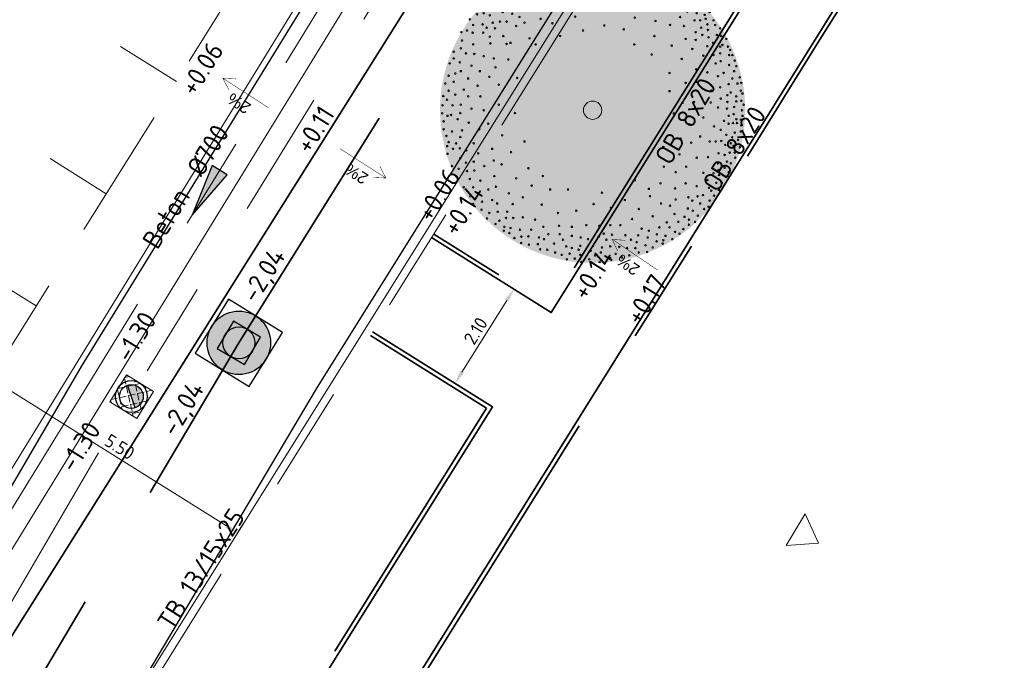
# Model space of a CAD drawing. Header units: metres. Extents: x 92403 to 95147, y 464428 to 465602.
# Tile 414 of 568: x 93154 to 93173, y 465117 to 465129. Entities that reach past the tile are written whole.
import ezdxf
from ezdxf.enums import TextEntityAlignment as Align

# ---------------------------------------------------------------- set-up
doc = ezdxf.new("R2010")
doc.units = ezdxf.units.M
for name, pattern in [('DASHED', [0.75, 0.5, -0.25]), ('RI-DRAINAGE', [19.2, 6, -1.8, 1.8, -1.8, 2.4, -1.8, 1.8, -1.8]), ('RI-GWA', [18.45, 6, -1.8, 1.75, -1.8, 1.75, -1.8, 1.75, -1.8]), ('RI-HWA', [7.4, 5, -2.4]), ('VH-OPSLUITBAND_80X200', [14, 8, -2, 2, -2]), ('VH-TROTTOIRBAND', [15, 5, -2, 2, -2, 2, -2])]:
    doc.linetypes.add(name, pattern=pattern)
doc.layers.get('0').update_dxf_attribs({"linetype": 'CONTINUOUS'})
doc.layers.get('Defpoints').update_dxf_attribs({"linetype": 'CONTINUOUS'})
for name, color, linetype, lineweight in [('B-OI-RI-DRAINAGE_BOB-S', 90, 'CONTINUOUS', 25), ('B-RO-OG-TOPOGRAFIE_BEBOUWING_ENTREE-S', 7, 'CONTINUOUS', 5), ('B-WE-RI-GWA_STROOMRICHTING-S', 30, 'CONTINUOUS', 25), ('B-WE-VH-VERHARDING_FUNDERING-G', 252, 'CONTINUOUS', 18), ('N-RO-VW-MARKERING-G', 7, 'CONTINUOUS', 9), ('N-WE-GW-ONTGRAVING-V', 2, 'CONTINUOUS', 30), ('N-WE-RI-PUT_BETON-S', 7, 'CONTINUOUS', 25), ('N-WE-VH-KANTOPSLUITING_OPSLUITBAND_80X200-G', 7, 'VH-OPSLUITBAND_80X200', 35), ('N-WE-VH-KANTOPSLUITING_TROTTOIRBAND-G', 7, 'VH-TROTTOIRBAND', 35), ('N-WE-VH-KANTOPSLUITING_TROTTOIRBAND_130 150-T18', 10, 'CONTINUOUS', 18), ('N-WE-VH-KANTOPSLUITING_VOORKANTBAND-G', 50, 'CONTINUOUS', 35), ('V-WE-RI-VOLSCHUIMEN-G', 130, 'CONTINUOUS-V', 35), ('X-XX-AL-HOOGTELABEL-T-afschot', 7, 'CONTINUOUS', 18), ('X-XX-AL-HOOGTELABEL-T18', 7, 'CONTINUOUS', 18), ('X-XX-AL-M', 7, 'CONTINUOUS', 18)]:
    doc.layers.add(name, color=color, linetype=linetype, lineweight=lineweight)
for name, color, linetype, lineweight, true_color in [('B-OI-RI-GWA_TRANSPORTLEIDING-G', 7, 'RI-GWA', 18, 0xff8400), ('N-OI-RI-DRAINAGE_DRAIN_PVC-G', 7, 'RI-DRAINAGE', 18, 0x00ff04), ('N-OI-RI-HWA_RIOOLPUT_INSPECTIEPUT-S', 7, 'CONTINUOUS', 25, 0x007bff), ('N-OI-RI-HWA_STROOMRICHTING-S', 7, 'CONTINUOUS', 25, 0x007bff), ('N-OI-RI-HWA_TRANSPORTLEIDING-G', 7, 'RI-HWA', 35, 0x007bff), ('N-RO-GR-BOOM-V', 7, 'CONTINUOUS', 18, 0x002600), ('N-WE-RI-DRAINAGE_PUT-S', 7, 'CONTINUOUS', 5, 0x00ff04), ('N-WE-RI-DRAINAGE_PUTRAND-S', 7, 'CONTINUOUS', 5, 0x00ff04)]:
    doc.layers.add(name, color=color, linetype=linetype, lineweight=lineweight, true_color=true_color)
doc.layers.add('N-RO-GR-BOOM-S', color=7, linetype='CONTINUOUS', lineweight=9, true_color=0x005700, transparency=0.3)
doc.styles.add('1_500_2mm', font='arial.ttf', dxfattribs={"height": 1})
doc.styles.add('NLCS-ISO', font='NLCS-ISO.ttf')
doc.styles.add('NLCS-ISO-M100-T25', font='NLCS-ISO.ttf', dxfattribs={"height": 0.25})
doc.styles.add('NLCS-ISO-M200-T18', font='NLCS-ISO.ttf', dxfattribs={"height": 0.36})
doc.linetypes.add('CONTINUOUS-V', pattern='A,3.5,[24,NLCS.SHX,S=0.5,R=0,X=0,Y=0],3.5', length=7)
doc.dimstyles.new('NLCS-M100-T25-PIJL_L2_H1', dxfattribs={"dimscale": 0.1, "dimtxt": 2.5, "dimasz": 2.5, "dimexe": 2, "dimexo": 2, "dimgap": 0.7, "dimtad": 1, "dimzin": 0, "dimdsep": 46, "dimtxsty": 'NLCS-ISO-M100-T25', "dimcen": 0, "dimdle": 2, "dimclrd": 256, "dimclre": 256, "dimclrt": 256, "dimadec": 1, "dimazin": 0, "dimtfac": 1, "dimtdec": 3, "dimtofl": 0, "dimtmove": 0, "dimatfit": 3, "dimfxl": 2, "dimfxlon": 1, "dimtfillclr": 256, "dimtolj": 1, "dimtzin": 0, "dimlwd": -1, "dimlwe": -1, "dimarcsym": 0})

# ---------------------------------------------------------------- blocks, each defined once
blk = doc.blocks.new('Putdeksel 600x600')
at = {"ltscale": 0.1}
h = blk.add_hatch(dxfattribs=at)
h.set_pattern_fill('ANGLE', color=8, scale=0.025, angle=45)
h.set_pattern_definition([(45, (-93679.67512, -463937.87647), (-0.123478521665, 0.123478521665), [0.127, -0.047625]), (135, (-93679.67512, -463937.87647), (-0.123478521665, -0.123478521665), [0.127, -0.047625])])
h.paths.add_polyline_path([(-0.3, -0.3), (0.3, -0.3), (0.3, 0.3), (-0.3, 0.3)])
at = {"color": 250, "ltscale": 0.1}
blk.add_lwpolyline([(-0.3, -0.3), (0.3, -0.3), (0.3, 0.3), (-0.3, 0.3)], close=True, dxfattribs=at)
blk = doc.blocks.new('SRO-BEBOUWING_ENTREE')
blk.add_lwpolyline([(0, 0.35), (0, -0.35), (0.5, 0)], close=True)
blk = doc.blocks.new('*D42')
at = {"layer": 'Defpoints', "color": 0, "transparency": 16777216}
for p in [(93153.909, 465122.253), (93153.909, 465122.253), (93158.572, 465119.337)]:
    blk.add_point(p, dxfattribs=at)
at = {"layer": 'X-XX-AL-M', "transparency": 16777216}
for p, q in [((93153.909, 465122.253), (93154.015, 465122.423)), ((93158.36, 465119.47), (93154.121, 465122.121)), ((93158.572, 465119.337), (93158.678, 465119.507))]:
    blk.add_line(p, q, dxfattribs=at)
for points in [[(93154.143, 465122.156), (93154.099, 465122.086), (93153.909, 465122.253)], [(93158.382, 465119.505), (93158.338, 465119.434), (93158.572, 465119.337)]]:
    blk.add_solid(points, dxfattribs=at)
at = {"layer": 'X-XX-AL-M', "transparency": 16777216, "insert": (93156.344, 465120.961), "char_height": 0.25, "attachment_point": 5, "rotation": 327.9782, "style": 'NLCS-ISO-M100-T25'}
blk.add_mtext('\\A1;5.50', dxfattribs=at)
blk = doc.blocks.new('*D45')
at = {"layer": 'Defpoints', "color": 0, "transparency": 16777216}
for p in [(93163.791, 465123.939), (93164.499, 465123.497), (93163.386, 465121.716)]:
    blk.add_point(p, dxfattribs=at)
at = {"layer": 'X-XX-AL-M', "transparency": 16777216}
for p, q in [((93163.96, 465123.833), (93163.621, 465124.045)), ((93162.81, 465122.37), (93163.658, 465123.727)), ((93162.848, 465122.052), (93162.508, 465122.264))]:
    blk.add_line(p, q, dxfattribs=at)
for points in [[(93163.623, 465123.749), (93163.693, 465123.705), (93163.791, 465123.939)], [(93162.775, 465122.392), (93162.846, 465122.348), (93162.678, 465122.158)]]:
    blk.add_solid(points, dxfattribs=at)
at = {"layer": 'X-XX-AL-M', "transparency": 16777216, "insert": (93163.069, 465123.152), "char_height": 0.25, "attachment_point": 5, "rotation": 58.0041, "style": 'NLCS-ISO-M100-T25'}
blk.add_mtext('\\A1;2.10', dxfattribs=at)
blk = doc.blocks.new('N-SRI-PUT_BETON-SO')
blk.add_hatch(color=256).paths.add_polyline_path([(1.41, 1.41, 0.664858), (-2, 0.02), (-2, -0.02, 0.196534), (-1.41, -1.41)])
at = {"lineweight": -3, "flags": 128}
blk.add_lwpolyline([(2, -2), (2, 2), (-2, 2), (-2, -2)], close=True, dxfattribs=at)
at = {"lineweight": -3}
blk.add_circle((0, 0), 2, dxfattribs=at)
blk = doc.blocks.new('N-SRI-PUT_HWA-SO')
h = blk.add_hatch(color=256)
h.dxf.hatch_style = 1
h.paths.add_polyline_path([(-2, 0, 1), (2, 0, 1)])
at = {"lineweight": -3, "flags": 128}
blk.add_lwpolyline([(-2, -2), (2, -2), (2, 2), (-2, 2)], close=True, dxfattribs=at)
at = {"lineweight": -3}
blk.add_circle((0, 0), 2, dxfattribs=at)
blk = doc.blocks.new('*U264')
at = {"ltscale": 0.1, "style": 'NLCS-ISO'}
for tag, p in [('MAT', (-0.5, 0.5)), ('BOBL', (-91.321, 0))]:
    blk.add_attdef(tag, text='', height=1.8, dxfattribs=at).set_placement(p, align=Align.BOTTOM_RIGHT)
for tag, p in [('DIA', (0.5, 0.5)), ('BOBR', (91.269, 0))]:
    blk.add_attdef(tag, text='', height=1.8, dxfattribs=at).set_placement(p, align=Align.BOTTOM_LEFT)
blk.add_attdef('JVA', text='', height=1.8, dxfattribs=at).set_placement((0, -1), align=Align.TOP_CENTER)
at = {"ltscale": 0.1, "style": 'NLCS-ISO', "flags": 1}
blk.add_attdef('PUTNR-L', text='', height=1.8, dxfattribs=at).set_placement((-0.822, -5.885), align=Align.BOTTOM_RIGHT)
blk.add_attdef('PUTNR-L', text='', height=1.8, dxfattribs=at).set_placement((1.948, -5.77), align=Align.BOTTOM_LEFT)
blk = doc.blocks.new('*U265')
at = {"ltscale": 0.1, "style": 'NLCS-ISO'}
for tag, p in [('MAT', (-0.5, 0.5)), ('BOBL', (-90.148, 0))]:
    blk.add_attdef(tag, text='', height=1.8, dxfattribs=at).set_placement(p, align=Align.BOTTOM_RIGHT)
for tag, p in [('DIA', (0.5, 0.5)), ('BOBR', (89.959, 0))]:
    blk.add_attdef(tag, text='', height=1.8, dxfattribs=at).set_placement(p, align=Align.BOTTOM_LEFT)
blk.add_attdef('JVA', text='', height=1.8, dxfattribs=at).set_placement((0, -1), align=Align.TOP_CENTER)
at = {"ltscale": 0.1, "style": 'NLCS-ISO', "flags": 1}
blk.add_attdef('PUTNR-L', text='', height=1.8, dxfattribs=at).set_placement((-0.822, -5.885), align=Align.BOTTOM_RIGHT)
blk.add_attdef('PUTNR-L', text='', height=1.8, dxfattribs=at).set_placement((1.948, -5.77), align=Align.BOTTOM_LEFT)
blk = doc.blocks.new('SRI-DRAIN_PUT_DOORSPUIT-SO')
at = {"lineweight": -3}
blk.add_hatch(color=256, dxfattribs=at).paths.add_polyline_path([(1.5, 0, 0.267949), (0.75, 1.3), (-0.75, -1.3, 0.57735)])
blk.add_line((-0.75, -1.3), (0.75, 1.3), dxfattribs=at)
for radius in [2, 1.5]:
    blk.add_circle((0, 0), radius, dxfattribs=at)
blk = doc.blocks.new('SRI-BOB-SO')
at = {"color": 0, "ltscale": 0.1, "style": 'NLCS-ISO'}
blk.add_attdef('B.O.B.', text='', height=1.8, dxfattribs=at).set_placement((0.053, -0.02), align=Align.BOTTOM_CENTER)
blk = doc.blocks.new('*U298')
at = {"layer": 'N-RO-GR-BOOM-V', "linetype": 'ByBlock', "ltscale": 1, "transparency": 33554567}
h = blk.add_hatch(color=98, dxfattribs=at)
h.dxf.hatch_style = 1
h.set_gradient(color1=(0, 51, 0), color2=(184, 200, 91), rotation=177, centered=1, name='INVCURVED')
edge = h.paths.add_edge_path()
edge.add_arc((0, 0), 2.5, 0, 360)
at = {"color": 0, "lineweight": -2}
for centre, radius in [((-0.505, 2.418), 0.0126), ((-0.34, 2.409), 0.0126), ((-0.167, 2.464), 0.0126), ((-0.066, 2.491), 0.0126), ((0.098, 2.473), 0.0126), ((0.245, 2.473), 0.0126), ((0.336, 2.436), 0.0126), ((0.454, 2.427), 0.0126), ((-0.952, 2.254), 0.0126), ((-0.852, 2.327), 0.0126), ((-0.797, 2.263), 0.0126), ((-0.678, 2.373), 0.0126), ((-0.623, 2.281), 0.0126), ((-0.568, 2.308), 0.0126), ((-0.477, 2.308), 0.0126), ((-0.23, 2.281), 0.0126), ((-0.212, 2.391), 0.0126), ((-0.13, 2.291), 0.0126), ((-0.112, 2.382), 0.0126), ((0.034, 2.4), 0.0126), ((0.098, 2.363), 0.0126), ((0.126, 2.263), 0.0126), ((0.208, 2.363), 0.0126), ((0.308, 2.345), 0.0126), ((0.427, 2.263), 0.0126), ((0.519, 2.373), 0.0126), ((0.601, 2.263), 0.0126), ((0.61, 2.4), 0.0126), ((0.683, 2.308), 0.0126), ((0.737, 2.363), 0.0126), ((0.802, 2.318), 0.0126), ((0.902, 2.291), 0.0126), ((-1.245, 2.117), 0.0126), ((-1.144, 2.153), 0.0126), ((-1.089, 2.126), 0.0126), ((-1.016, 2.236), 0.0126), ((-0.907, 2.153), 0.0126), ((-0.733, 2.217), 0.0126), ((-0.596, 2.108), 0.0126), ((-0.514, 2.172), 0.0126), ((-0.431, 2.162), 0.0126), ((-0.249, 2.153), 0.0126), ((-0.038, 2.199), 0.0126), ((0.144, 2.153), 0.0126), ((0.345, 2.199), 0.0126), ((0.546, 2.19), 0.0126), ((0.665, 2.135), 0.0126), ((0.729, 2.208), 0.0126), ((0.847, 2.208), 0.0126), ((0.902, 2.153), 0.0126), ((0.975, 2.244), 0.0126), ((1.048, 2.19), 0.0126), ((1.14, 2.208), 0.0126), ((1.176, 2.117), 0.0126), ((1.304, 2.117), 0.0126), ((-1.409, 1.98), 0.0126), ((-1.281, 2.016), 0.0126), ((-1.263, 1.934), 0.0126), ((-1.198, 2.044), 0.0126), ((-1.126, 1.953), 0.0126), ((-0.989, 2.007), 0.0126), ((-0.934, 1.971), 0.0126), ((-0.824, 2.08), 0.0126), ((-0.751, 1.98), 0.0126), ((-0.605, 1.98), 0.0126), ((-0.376, 2.016), 0.0126), ((-0.203, 2.007), 0.0126), ((-0.112, 2.08), 0.0126), ((0.034, 2.053), 0.0126), ((0.171, 1.943), 0.0126), ((0.29, 2.053), 0.0126), ((0.464, 2.071), 0.0126), ((0.555, 1.98), 0.0126), ((0.747, 2.062), 0.0126), ((0.902, 2.044), 0.0126), ((0.902, 1.925), 0.0126), ((1.039, 2.035), 0.0126), ((1.149, 2.016), 0.0126), ((1.249, 2.035), 0.0126), ((1.304, 1.934), 0.0126), ((1.395, 2.025), 0.0126), ((1.542, 1.934), 0.0126), ((-1.646, 1.834), 0.0126), ((-1.555, 1.788), 0.0126), ((-1.546, 1.889), 0.0126), ((-1.427, 1.861), 0.0126), ((-1.363, 1.779), 0.0126), ((-1.208, 1.87), 0.0126), ((-1.162, 1.788), 0.0126), ((-1.08, 1.898), 0.0126), ((-1.052, 1.824), 0.0126), ((-0.87, 1.861), 0.0126), ((-0.733, 1.852), 0.0126), ((-0.605, 1.788), 0.0126), ((-0.34, 1.852), 0.0126), ((-0.075, 1.889), 0.0126), ((0.336, 1.843), 0.0126), ((0.665, 1.898), 0.0126), ((0.985, 1.879), 0.0126), ((1.112, 1.907), 0.0126), ((1.295, 1.824), 0.0126), ((1.423, 1.824), 0.0126), ((1.45, 1.916), 0.0126), ((1.569, 1.852), 0.0126), ((1.624, 1.797), 0.0126), ((1.688, 1.843), 0.0126), ((-1.802, 1.697), 0.0126), ((-1.692, 1.724), 0.0126), ((-1.509, 1.669), 0.0126), ((-1.473, 1.606), 0.0126), ((-1.372, 1.66), 0.0126), ((-1.281, 1.715), 0.0126), ((-1.135, 1.678), 0.0126), ((-1.034, 1.669), 0.0126), ((-0.979, 1.742), 0.0126), ((-0.778, 1.633), 0.0126), ((-0.587, 1.688), 0.0126), ((-0.44, 1.633), 0.0126), ((-0.185, 1.733), 0.0126), ((0.034, 1.706), 0.0126), ((0.226, 1.688), 0.0126), ((0.473, 1.642), 0.0126), ((0.564, 1.742), 0.0126), ((0.875, 1.633), 0.0126), ((1.103, 1.669), 0.0126), ((1.222, 1.733), 0.0126), ((1.323, 1.678), 0.0126), ((1.414, 1.651), 0.0126), ((1.551, 1.614), 0.0126), ((1.569, 1.742), 0.0126), ((1.697, 1.724), 0.0126), ((1.815, 1.669), 0.0126), ((1.916, 1.606), 0.0126), ((-2.012, 1.487), 0.0126), ((-1.893, 1.569), 0.0126), ((-1.783, 1.587), 0.0126), ((-1.683, 1.551), 0.0126), ((-1.518, 1.45), 0.0126), ((-1.409, 1.45), 0.0126), ((-1.317, 1.578), 0.0126), ((-1.198, 1.524), 0.0126), ((-0.852, 1.496), 0.0126), ((-0.285, 1.532), 0.0126), ((0.692, 1.514), 0.0126), ((1.03, 1.459), 0.0126), ((1.432, 1.524), 0.0126), ((1.669, 1.469), 0.0126), ((1.706, 1.587), 0.0126), ((1.761, 1.469), 0.0126), ((1.834, 1.56), 0.0126), ((1.852, 1.496), 0.0126), ((1.98, 1.469), 0.0126), ((-2.057, 1.304), 0.0126), ((-1.957, 1.395), 0.0126), ((-1.802, 1.405), 0.0126), ((-1.737, 1.35), 0.0126), ((-1.637, 1.432), 0.0126), ((-1.6, 1.341), 0.0126), ((-1.253, 1.377), 0.0126), ((-1.116, 1.432), 0.0126), ((-0.659, 1.423), 0.0126), ((-0.157, 1.304), 0.0126), ((0.19, 1.386), 0.0126), ((0.509, 1.323), 0.0126), ((1.268, 1.395), 0.0126), ((1.496, 1.377), 0.0126), ((1.779, 1.35), 0.0126), ((1.88, 1.405), 0.0126), ((1.889, 1.313), 0.0126), ((2.007, 1.395), 0.0126), ((2.09, 1.341), 0.0126), ((-2.149, 1.276), 0.0126), ((-2.139, 1.14), 0.0126), ((-1.966, 1.268), 0.0126), ((-1.792, 1.268), 0.0126), ((-1.683, 1.204), 0.0126), ((-1.464, 1.213), 0.0126), ((-1.034, 1.176), 0.0126), ((-0.532, 1.213), 0.0126), ((1.012, 1.213), 0.0126), ((1.523, 1.167), 0.0126), ((1.688, 1.276), 0.0126), ((1.688, 1.149), 0.0126), ((1.797, 1.231), 0.0126), ((1.898, 1.194), 0.0126), ((2.035, 1.231), 0.0126), ((2.108, 1.213), 0.0126), ((2.19, 1.167), 0.0126), ((-2.276, 0.957), 0.0126), ((-2.158, 1.012), 0.0126), ((-1.957, 1.076), 0.0126), ((-1.674, 1.094), 0.0126), ((-1.409, 1.085), 0.0126), ((-1.345, 1.103), 0.0126), ((-0.934, 1.076), 0.0126), ((0.683, 1.076), 0.0126), ((1.295, 1.057), 0.0126), ((1.633, 1.003), 0.0126), ((1.88, 1.048), 0.0126), ((1.971, 1.103), 0.0126), ((2.09, 1.04), 0.0126), ((2.126, 1.067), 0.0126), ((2.217, 1.04), 0.0126), ((2.254, 0.985), 0.0126), ((-2.276, 0.847), 0.0126), ((-2.075, 0.93), 0.0126), ((-1.938, 0.921), 0.0126), ((-1.783, 0.884), 0.0126), ((-1.619, 0.847), 0.0126), ((-1.382, 0.829), 0.0126), ((0.966, 0.911), 0.0126), ((1.46, 0.839), 0.0126), ((1.815, 0.893), 0.0126), ((1.98, 0.902), 0.0126), ((2.09, 0.93), 0.0126), ((2.099, 0.802), 0.0126), ((2.236, 0.902), 0.0126), ((2.29, 0.902), 0.0126), ((2.327, 0.811), 0.0126), ((-2.34, 0.765), 0.0126), ((-2.176, 0.784), 0.0126), ((-2.158, 0.638), 0.0126), ((-1.984, 0.729), 0.0126), ((-1.847, 0.638), 0.0126), ((-1.591, 0.702), 0.0126), ((1.697, 0.667), 0.0126), ((2.016, 0.765), 0.0126), ((2.236, 0.738), 0.0126), ((2.318, 0.638), 0.0126), ((2.354, 0.72), 0.0126), ((-2.358, 0.564), 0.0126), ((-2.249, 0.601), 0.0126), ((-2.039, 0.519), 0.0126), ((-1.692, 0.546), 0.0126), ((-1.235, 0.528), 0.0126), ((1.259, 0.61), 0.0126), ((1.88, 0.619), 0.0126), ((2.053, 0.556), 0.0126), ((2.145, 0.61), 0.0126), ((2.29, 0.519), 0.0126), ((2.409, 0.537), 0.0126), ((-2.413, 0.437), 0.0126), ((-2.358, 0.318), 0.0126), ((-2.276, 0.464), 0.0126), ((-2.112, 0.336), 0.0126), ((-1.884, 0.4), 0.0126), ((-1.536, 0.418), 0.0126), ((1.259, 0.311), 0.0126), ((1.523, 0.446), 0.0126), ((1.697, 0.464), 0.0126), ((1.944, 0.318), 0.0126), ((2.09, 0.373), 0.0126), ((2.227, 0.427), 0.0126), ((2.373, 0.437), 0.0126), ((2.428, 0.318), 0.0126), ((2.436, 0.446), 0.0126), ((-2.446, 0.232), 0.0126), ((-2.386, 0.172), 0.0126), ((-2.249, 0.254), 0.0126), ((-2.039, 0.226), 0.0126), ((-1.838, 0.226), 0.0126), ((2.099, 0.19), 0.0126), ((2.208, 0.245), 0.0126), ((2.263, 0.29), 0.0126), ((2.354, 0.226), 0.0126), ((2.436, 0.154), 0.0126), ((2.455, 0.273), 0.0126), ((-2.459, 0.08), 0.0126), ((-2.295, 0.08), 0.0126), ((-2.158, 0.09), 0.0126), ((-1.984, 0.025), 0.0126), ((-1.783, -0.002), 0.0126), ((-1.536, 0.09), 0.0126), ((0, 0), 0.15), ((1.468, 0.117), 0.0126), ((1.661, 0.135), 0.0126), ((1.934, 0.126), 0.0126), ((2.053, 0.044), 0.0126), ((2.2, 0.025), 0.0126), ((2.208, 0.135), 0.0126), ((2.318, 0.053), 0.0126), ((2.354, 0.144), 0.0126), ((2.446, -0.002), 0.0126), ((2.473, 0.09), 0.0126), ((-2.465, -0.051), 0.0126), ((-2.377, -0.093), 0.0126), ((-2.319, -0.078), 0.0126), ((-2.212, -0.148), 0.0126), ((-2.167, -0.047), 0.0126), ((-1.272, -0.047), 0.0126), ((1.331, -0.054), 0.0126), ((1.815, -0.12), 0.0126), ((2.227, -0.093), 0.0126), ((2.309, -0.066), 0.0126), ((2.354, -0.148), 0.0126), ((2.428, -0.157), 0.0126), ((2.455, -0.093), 0.0126), ((-2.441, -0.184), 0.0126), ((-2.441, -0.312), 0.0126), ((-2.139, -0.33), 0.0126), ((-2.03, -0.203), 0.0126), ((-1.856, -0.312), 0.0126), ((-1.71, -0.221), 0.0126), ((1.587, -0.23), 0.0126), ((1.989, -0.266), 0.0126), ((2.099, -0.321), 0.0126), ((2.153, -0.175), 0.0126), ((2.227, -0.221), 0.0126), ((2.3, -0.211), 0.0126), ((2.364, -0.211), 0.0126), ((2.436, -0.248), 0.0126), ((-2.395, -0.422), 0.0126), ((-2.304, -0.349), 0.0126), ((-2.167, -0.44), 0.0126), ((-1.482, -0.412), 0.0126), ((1.441, -0.467), 0.0126), ((1.761, -0.431), 0.0126), ((2.19, -0.404), 0.0126), ((2.285, -0.443), 0.0126), ((2.327, -0.367), 0.0126), ((2.382, -0.486), 0.0126), ((2.428, -0.349), 0.0126), ((-2.382, -0.589), 0.0126), ((-2.358, -0.522), 0.0126), ((-2.286, -0.632), 0.0126), ((-2.237, -0.544), 0.0126), ((-2.176, -0.623), 0.0126), ((-1.948, -0.541), 0.0126), ((-1.646, -0.632), 0.0126), ((-1.116, -0.513), 0.0126), ((1.158, -0.602), 0.0126), ((1.614, -0.531), 0.0126), ((1.916, -0.513), 0.0126), ((2.016, -0.513), 0.0126), ((2.108, -0.504), 0.0126), ((2.172, -0.568), 0.0126), ((2.263, -0.541), 0.0126), ((2.309, -0.586), 0.0126), ((2.413, -0.608), 0.0126), ((-2.377, -0.714), 0.0126), ((-2.167, -0.787), 0.0126), ((-2.067, -0.659), 0.0126), ((-1.874, -0.705), 0.0126), ((-1.336, -0.687), 0.0126), ((1.423, -0.723), 0.0126), ((1.706, -0.778), 0.0126), ((1.889, -0.769), 0.0126), ((2.062, -0.705), 0.0126), ((2.163, -0.732), 0.0126), ((2.245, -0.695), 0.0126), ((2.327, -0.695), 0.0126), ((2.336, -0.778), 0.0126), ((-2.304, -0.915), 0.0126), ((-2.194, -0.96), 0.0126), ((-2.075, -0.86), 0.0126), ((-1.948, -0.842), 0.0126), ((-1.774, -0.915), 0.0126), ((-1.619, -0.824), 0.0126), ((-1.491, -0.888), 0.0126), ((-1.052, -0.951), 0.0126), ((1.167, -0.924), 0.0126), ((1.532, -0.924), 0.0126), ((2.053, -0.869), 0.0126), ((2.062, -0.978), 0.0126), ((2.163, -0.942), 0.0126), ((2.2, -0.842), 0.0126), ((2.263, -0.869), 0.0126), ((-2.231, -1.088), 0.0126), ((-2.057, -0.997), 0.0126), ((-2.012, -1.125), 0.0126), ((-1.938, -0.988), 0.0126), ((-1.61, -1.079), 0.0126), ((-1.253, -1.116), 0.0126), ((-0.815, -1.079), 0.0126), ((1.359, -1.015), 0.0126), ((1.815, -1.025), 0.0126), ((1.98, -1.033), 0.0126), ((2.071, -1.061), 0.0126), ((2.208, -1.079), 0.0126), ((2.227, -1.015), 0.0126), ((-2.112, -1.262), 0.0126), ((-1.957, -1.262), 0.0126), ((-1.838, -1.152), 0.0126), ((-1.71, -1.298), 0.0126), ((-1.583, -1.253), 0.0126), ((-0.998, -1.234), 0.0126), ((-0.696, -1.298), 0.0126), ((-0.404, -1.298), 0.0126), ((0.692, -1.15), 0.0126), ((0.921, -1.287), 0.0126), ((1.112, -1.198), 0.0126), ((1.35, -1.28), 0.0126), ((1.523, -1.198), 0.0126), ((1.706, -1.244), 0.0126), ((1.88, -1.143), 0.0126), ((1.907, -1.271), 0.0126), ((2.026, -1.189), 0.0126), ((2.117, -1.189), 0.0126), ((-2.003, -1.408), 0.0126), ((-1.874, -1.362), 0.0126), ((-1.372, -1.362), 0.0126), ((-1.144, -1.426), 0.0126), ((0.153, -1.351), 0.0126), ((0.939, -1.408), 0.0126), ((1.359, -1.462), 0.0126), ((1.569, -1.426), 0.0126), ((1.719, -1.411), 0.0126), ((1.807, -1.39), 0.0126), ((1.944, -1.317), 0.0126), ((1.989, -1.399), 0.0126), ((2.071, -1.308), 0.0126), ((-1.957, -1.536), 0.0126), ((-1.811, -1.499), 0.0126), ((-1.646, -1.472), 0.0126), ((-1.564, -1.527), 0.0126), ((-1.308, -1.536), 0.0126), ((-0.833, -1.545), 0.0126), ((0.016, -1.536), 0.0126), ((0.3, -1.6), 0.0126), ((0.528, -1.472), 0.0126), ((0.756, -1.618), 0.0126), ((1.122, -1.527), 0.0126), ((1.268, -1.563), 0.0126), ((1.56, -1.609), 0.0126), ((1.633, -1.481), 0.0126), ((1.761, -1.527), 0.0126), ((1.825, -1.618), 0.0126), ((1.898, -1.581), 0.0126), ((1.916, -1.481), 0.0126), ((-1.82, -1.627), 0.0126), ((-1.729, -1.773), 0.0126), ((-1.692, -1.682), 0.0126), ((-1.555, -1.663), 0.0126), ((-1.418, -1.764), 0.0126), ((-1.399, -1.663), 0.0126), ((-1.299, -1.764), 0.0126), ((-1.144, -1.755), 0.0126), ((-0.568, -1.682), 0.0126), ((-0.267, -1.645), 0.0126), ((0.646, -1.782), 0.0126), ((0.985, -1.737), 0.0126), ((1.341, -1.7), 0.0126), ((1.505, -1.746), 0.0126), ((1.642, -1.645), 0.0126), ((1.724, -1.727), 0.0126), ((-1.591, -1.864), 0.0126), ((-1.528, -1.81), 0.0126), ((-1.445, -1.91), 0.0126), ((-1.345, -1.928), 0.0126), ((-0.943, -1.792), 0.0126), ((-0.806, -1.91), 0.0126), ((-0.55, -1.892), 0.0126), ((-0.34, -1.91), 0.0126), ((-0.103, -1.883), 0.0126), ((0.108, -1.892), 0.0126), ((0.29, -1.883), 0.0126), ((0.454, -1.883), 0.0126), ((0.802, -1.938), 0.0126), ((1.094, -1.919), 0.0126), ((1.213, -1.837), 0.0126), ((1.259, -1.919), 0.0126), ((1.405, -1.828), 0.0126), ((1.487, -1.946), 0.0126), ((1.578, -1.792), 0.0126), ((1.578, -1.874), 0.0126), ((1.679, -1.828), 0.0126), ((-1.454, -1.974), 0.0126), ((-1.363, -2.011), 0.0126), ((-1.281, -2.093), 0.0126), ((-1.19, -1.956), 0.0126), ((-1.167, -2.069), 0.0126), ((-1.052, -2.065), 0.0126), ((-1.007, -1.956), 0.0126), ((-0.879, -2.084), 0.0126), ((-0.724, -2.029), 0.0126), ((-0.541, -2.029), 0.0126), ((-0.34, -2.056), 0.0126), ((-0.194, -2.084), 0.0126), ((0.098, -2.075), 0.0126), ((0.181, -2.02), 0.0126), ((0.317, -2.038), 0.0126), ((0.537, -2.047), 0.0126), ((0.747, -2.047), 0.0126), ((0.902, -2.084), 0.0126), ((0.921, -1.974), 0.0126), ((1.052, -2.032), 0.0126), ((1.194, -2.056), 0.0126), ((1.35, -1.993), 0.0126), ((1.423, -2.02), 0.0126), ((-1.171, -2.175), 0.0126), ((-1.044, -2.202), 0.0126), ((-0.897, -2.193), 0.0126), ((-0.797, -2.111), 0.0126), ((-0.632, -2.184), 0.0126), ((-0.486, -2.12), 0.0126), ((-0.431, -2.23), 0.0126), ((-0.34, -2.257), 0.0126), ((-0.203, -2.221), 0.0126), ((-0.075, -2.111), 0.0126), ((0.007, -2.221), 0.0126), ((0.153, -2.248), 0.0126), ((0.226, -2.12), 0.0126), ((0.29, -2.23), 0.0126), ((0.436, -2.239), 0.0126), ((0.564, -2.257), 0.0126), ((0.628, -2.12), 0.0126), ((0.701, -2.257), 0.0126), ((0.723, -2.16), 0.0126), ((0.866, -2.211), 0.0126), ((0.985, -2.248), 0.0126), ((1.048, -2.147), 0.0126), ((1.149, -2.184), 0.0126), ((1.158, -2.129), 0.0126), ((1.304, -2.111), 0.0126), ((-0.86, -2.276), 0.0126), ((-0.742, -2.284), 0.0126), ((-0.614, -2.33), 0.0126), ((-0.505, -2.367), 0.0126), ((-0.376, -2.348), 0.0126), ((-0.294, -2.43), 0.0126), ((-0.23, -2.284), 0.0126), ((-0.203, -2.367), 0.0126), ((-0.03, -2.303), 0.0126), ((0.038, -2.379), 0.0126), ((0.135, -2.33), 0.0126), ((0.29, -2.422), 0.0126), ((0.376, -2.352), 0.0126), ((0.482, -2.412), 0.0126), ((0.601, -2.376), 0.0126), ((0.756, -2.33), 0.0126), ((0.893, -2.321), 0.0126), ((-0.423, -2.44), 0.0126), ((-0.185, -2.485), 0.0126), ((-0.057, -2.44), 0.0126), ((0.116, -2.485), 0.0126)]:
    blk.add_circle(centre, radius, dxfattribs=at)
blk = doc.blocks.new('*U375')
at = {"ltscale": 0.1}
blk.add_hatch(color=256, dxfattribs=at).paths.add_polyline_path([(-2.5, 0), (2.5, -0.833), (2.5, 0.833)])
at = {"ltscale": 0.1, "flags": 128}
blk.add_lwpolyline([(-2.5, 0), (2.5, -0.833), (2.5, 0.833)], close=True, dxfattribs=at)
at = {"ltscale": 0.1, "style": 'NLCS-ISO'}
for tag, p in [('MAT', (-1, 0.5)), ('BOBL', (-162.54, 0))]:
    blk.add_attdef(tag, text='', height=1.8, dxfattribs=at).set_placement(p, align=Align.BOTTOM_RIGHT)
for tag, p in [('DIA', (1, 0.5)), ('BOBR', (162.015, 0))]:
    blk.add_attdef(tag, text='', height=1.8, dxfattribs=at).set_placement(p, align=Align.BOTTOM_LEFT)
blk.add_attdef('JVA', text='', height=1.8, dxfattribs=at).set_placement((0, -1), align=Align.TOP_CENTER)

msp = doc.modelspace()

# ---------------------------------------------------------------- linework, layer by layer
at = {"layer": 'B-OI-RI-GWA_TRANSPORTLEIDING-G'}
msp.add_lwpolyline([(93185.772, 465166.92), (93176.007, 465155.086), (93139.939, 465096.436), (93093.361, 465048.812), (93048.208, 465002.656), (93002.339, 464961.664)], dxfattribs=at)
at = {"layer": 'B-WE-VH-VERHARDING_FUNDERING-G', "lineweight": 13, "flags": 128}
for points in [[(93185.463476, 465167.174583), (93175.680812, 465155.319177), (93139.621728, 465096.683675), (93093.075034, 465049.091685), (93047.931452, 465002.945312), (93002.072458, 464961.962254)], [(93186.080524, 465166.665417), (93176.333188, 465154.852823), (93140.256272, 465096.188325), (93093.646966, 465048.532315), (93048.484548, 465002.366688), (93002.605542, 464961.365746)]]:
    msp.add_lwpolyline(points, dxfattribs=at)
at = {"layer": 'N-OI-RI-DRAINAGE_DRAIN_PVC-G', "flags": 128}
msp.add_lwpolyline([(93085.810838, 464868.712617), (93083.999667, 464867.318786), (93077.569115, 464875.204006), (93112.448972, 464904.002739), (93144.958362, 464937.716867), (93179.40523, 464980.983312), (93211.015025, 465025.284543), (93236.748188, 465064.451684), (93262.771855, 465104.36421), (93226.947519, 465135.184441), (93186.423425, 465165.431006), (93177.677718, 465156.184343), (93156.563325, 465121.91281), (93138.602154, 465091.157835)], dxfattribs=at)
at = {"layer": 'N-OI-RI-HWA_TRANSPORTLEIDING-G', "flags": 128}
for points in [[(93158.595178, 465122.926035), (93179.939754, 465157.065196)], [(93138.026347, 465088.283967), (93158.595178, 465122.926035)]]:
    msp.add_lwpolyline(points, dxfattribs=at)
at = {"layer": 'N-RO-VW-MARKERING-G', "linetype": 'DASHED', "ltscale": 5, "flags": 128}
for points in [[(93153.176791, 465130.512554), (93157.416042, 465127.861375)], [(93158.980238, 465130.362533), (93153.439274, 465121.502498)], [(93151.851202, 465128.392928), (93156.090453, 465125.741749)], [(93150.525612, 465126.273303), (93154.764863, 465123.622124)]]:
    msp.add_lwpolyline(points, dxfattribs=at)
at = {"layer": 'N-WE-GW-ONTGRAVING-V', "flags": 128}
for points in [[(93135.970622, 465092.88365), (93137.440861, 465091.350565), (93155.619991, 465122.478751), (93177.191564, 465157.49235), (93177.762158, 465158.418502), (93179.383941, 465159.589108), (93186.29691, 465166.898052), (93224.970731, 465138.032503), (93232.264134, 465146.136858), (93210.039848, 465172.256601), (93213.08631, 465174.848718), (93237.70972, 465145.909334), (93228.30943, 465135.463828), (93263.946259, 465104.804911), (93273.565557, 465100.262213), (93306.956804, 465137.956634)], [(93235.8278, 465065.054087), (93260.636204, 465103.102765), (93222.360636, 465135.132193), (93223.492871, 465136.39032), (93186.54994, 465163.963959), (93181.37815, 465158.495928), (93182.152484, 465157.39757), (93160.05693, 465122.058116), (93139.488098, 465087.416048), (93137.93326, 465085.924948), (93133.573785, 465090.470773)]]:
    msp.add_lwpolyline(points, dxfattribs=at)
at = {"layer": 'N-WE-VH-KANTOPSLUITING_OPSLUITBAND_80X200-G', "flags": 128}
for points in [[(93188.057, 465156.053), (93186.217, 465155.299), (93184.172863, 465152.033196), (93178.915, 465143.633), (93169.607, 465128.702), (93166.356, 465123.487), (93160.56, 465114.21), (93147.831, 465093.818), (93144.696, 465090.167), (93143.100835, 465088.536102), (93142.082051, 465087.579076)], [(93173.04091, 465142.189994), (93175.214546, 465140.834947), (93168.198311, 465129.580178), (93164.947307, 465124.365171), (93164.473541, 465123.606867), (93162.277953, 465124.979963)]]:
    msp.add_lwpolyline(points, dxfattribs=at)
msp.add_lwpolyline([(93161.07962, 465123.063821), (93163.276059, 465121.690194), (93159.152178, 465115.089566), (93146.80355, 465095.306927, -0.026660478), (93146.624947, 465095.052114, -0.003793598), (93145.967647, 465094.226261), (93143.975517, 465095.577757)], format="xyb", dxfattribs=at)
at = {"layer": 'N-WE-VH-KANTOPSLUITING_TROTTOIRBAND-G', "lineweight": 15}
msp.add_lwpolyline([(93131.709025, 465080.032528), (93130.78086, 465081.018813), (93130.001936, 465081.866709, -0.414213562), (93130.019907, 465082.290592), (93137.747895, 465089.389954), (93142.068381, 465093.366824, 0.068182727), (93144.257666, 465096.012565), (93155.611048, 465114.319542), (93184.241779, 465160.100251, -0.447158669), (93189.896909, 465161.076469)], format="xyb", dxfattribs=at)
at = {"layer": 'N-WE-VH-KANTOPSLUITING_VOORKANTBAND-G', "linetype": 'Continuous', "lineweight": 15}
msp.add_lwpolyline([(93189.990061, 465161.194039, 0.447158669), (93184.114602, 465160.179786), (93155.483721, 465114.398838), (93144.130191, 465096.091622, -0.068182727), (93141.966865, 465093.477253), (93137.646308, 465089.500318), (93129.918429, 465082.401056, 0.414213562), (93129.891472, 465081.765231), (93130.671006, 465080.916671), (93131.599789, 465079.92973), (93131.709025, 465080.032528)], format="xyb", dxfattribs=at)
at = {"layer": 'N-WE-VH-KANTOPSLUITING_VOORKANTBAND-G', "flags": 128}
for points in [[(93192.052706, 465152.786321), (93192.151458, 465152.910968), (93192.088681, 465152.960704), (93188.069986, 465156.144778), (93186.162846, 465155.363265), (93184.105052, 465152.075641), (93178.84715, 465143.675383), (93169.539111, 465128.744322), (93166.288111, 465123.529321), (93160.492153, 465114.252389), (93147.76844, 465093.868858), (93144.635474, 465090.219529), (93143.044895, 465088.59332), (93142.027419, 465087.637517)], [(93173.083329, 465142.257822), (93175.324756, 465140.860514), (93168.2662, 465129.537856), (93165.015196, 465124.322849), (93164.49898, 465123.496602), (93162.235534, 465124.912135)]]:
    msp.add_lwpolyline(points, dxfattribs=at)
msp.add_lwpolyline([(93161.122039, 465123.131649), (93163.386275, 465121.715622), (93159.220025, 465115.047178), (93146.871414, 465095.264565, -0.026660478), (93146.687917, 465095.002771, -0.00606543), (93145.980378, 465094.11611), (93143.927316, 465095.513908)], format="xyb", dxfattribs=at)
at = {"layer": 'V-WE-RI-VOLSCHUIMEN-G', "flags": 128}
msp.add_lwpolyline([(93178.429297, 465155.875006), (93164.209077, 465133.143043), (93142.500942, 465098.639958)], dxfattribs=at)
at = {"layer": 'X-XX-AL-HOOGTELABEL-T-afschot', "const_width": 0.008865}
for points in [[(93158.538932, 465127.908508), (93158.293551, 465127.920476), (93158.405877, 465127.701986)], [(93159.157216, 465127.364046), (93158.293551, 465127.920476)], [(93160.507324, 465126.590273), (93161.373341, 465126.037512)], [(93161.260089, 465126.255523), (93161.373341, 465126.037512), (93161.127912, 465126.048439)], [(93165.892351, 465124.861547), (93165.647321, 465124.879309), (93165.754454, 465124.658226)], [(93166.504151, 465124.30263), (93165.653873, 465124.879309)]]:
    msp.add_lwpolyline(points, dxfattribs=at)

# ---------------------------------------------------------------- block references
at = {"layer": 'B-OI-RI-DRAINAGE_BOB-S'}
ref = msp.add_blockref('SRI-BOB-SO', (93156.968561, 465123.586883, -1.625), dxfattribs=dict(at, xscale=0.2, yscale=0.2, zscale=0.2, rotation=58.27552556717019))
ref.add_attrib('B.O.B.', '-1.30', dxfattribs={"layer": '0', "ltscale": 0.1, "height": 0.36, "rotation": 58.2755256, "style": 'NLCS-ISO'}).set_placement((93156.888459, 465122.890407, -1.565), align=Align.BOTTOM_CENTER)
ref = msp.add_blockref('SRI-BOB-SO', (93155.240419, 465120.787404, -1.625), dxfattribs=dict(at, xscale=0.2, yscale=0.2, zscale=0.2, rotation=58.27552556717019))
ref.add_attrib('B.O.B.', '-1.30', dxfattribs={"layer": '0', "ltscale": 0.1, "height": 0.36, "rotation": 58.2755256, "style": 'NLCS-ISO'}).set_placement((93155.836748, 465120.813592, -1.565), align=Align.BOTTOM_CENTER)
at = {"layer": 'B-RO-OG-TOPOGRAFIE_BEBOUWING_ENTREE-S', "ltscale": 1, "rotation": 329.1507111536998}
msp.add_blockref('SRO-BEBOUWING_ENTREE', (93169.116373, 465119.397765), dxfattribs=at)
at = {"layer": 'B-WE-RI-GWA_STROOMRICHTING-S'}
ref = msp.add_blockref('*U375', (93157.973, 465125.761), dxfattribs=dict(at, xscale=0.2, yscale=0.2, zscale=0.2, rotation=58.40972474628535))
ref.add_attrib('MAT', 'Beton', dxfattribs={"layer": '0', "ltscale": 0.1, "height": 0.36, "rotation": 58.4097247, "style": 'NLCS-ISO'}).set_placement((93157.78305, 465125.643021), align=Align.BOTTOM_RIGHT)
ref.add_attrib('DIA', '%%C700', dxfattribs={"layer": '0', "ltscale": 0.1, "height": 0.36, "rotation": 58.4097247, "style": 'NLCS-ISO'}).set_placement((93157.992587, 465125.983747), align=Align.BOTTOM_LEFT)
at = {"layer": 'N-OI-RI-HWA_RIOOLPUT_INSPECTIEPUT-S', "xscale": 0.3000000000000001, "yscale": 0.3000000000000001, "zscale": 0.3000000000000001, "rotation": 58.25897575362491}
msp.add_blockref('N-SRI-PUT_HWA-SO', (93158.595178, 465122.926035), dxfattribs=at)
at = {"layer": 'N-OI-RI-HWA_STROOMRICHTING-S'}
ref = msp.add_blockref('*U264', (93169.267466, 465139.995616), dxfattribs=dict(at, xscale=0.2, yscale=0.2, zscale=0.2, rotation=57.98544510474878))
ref.add_attrib('BOBL', '-2,04', dxfattribs={"layer": '0', "ltscale": 0.1, "height": 0.36, "rotation": 57.9854451, "style": 'NLCS-ISO'}).set_placement((93159.584983, 465124.509158), align=Align.BOTTOM_RIGHT)
ref = msp.add_blockref('*U265', (93148.310763, 465105.605001), dxfattribs=dict(at, xscale=0.2, yscale=0.2, zscale=0.2, rotation=59.30015116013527))
ref.add_attrib('BOBR', '-2,04', dxfattribs={"layer": '0', "ltscale": 0.1, "height": 0.36, "rotation": 59.3001512, "style": 'NLCS-ISO'}).set_placement((93157.496296, 465121.075296), align=Align.BOTTOM_LEFT)
at = {"layer": 'N-RO-GR-BOOM-S', "xscale": 1.15355493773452, "yscale": 1.15355493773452, "zscale": 1.15355493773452}
msp.add_blockref('*U298', (93165.27945, 465127.318842), dxfattribs=at)
at = {"layer": 'N-WE-RI-DRAINAGE_PUT-S', "xscale": 0.15, "yscale": 0.15, "zscale": 0.15, "rotation": 49.00999999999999}
msp.add_blockref('SRI-DRAIN_PUT_DOORSPUIT-SO', (93156.563325, 465121.91281), dxfattribs=at)
at = {"layer": 'N-WE-RI-DRAINAGE_PUTRAND-S', "rotation": 238.0745119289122}
msp.add_blockref('Putdeksel 600x600', (93156.569008, 465121.908782), dxfattribs=at)
at = {"layer": 'N-WE-RI-PUT_BETON-S', "xscale": 0.15, "yscale": 0.15, "zscale": 0.15, "rotation": 239.186834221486}
msp.add_blockref('N-SRI-PUT_BETON-SO', (93158.595178, 465122.926035), dxfattribs=at)

# ---------------------------------------------------------------- texts
at = {"layer": 'N-WE-VH-KANTOPSLUITING_TROTTOIRBAND_130 150-T18', "char_height": 0.36, "width": 4.66934953, "attachment_point": 1, "style": 'NLCS-ISO-M200-T18'}
for s, insert, rotation in [('OB 8x20', (93166.435044, 465126.437127), 59.964687), ('OB 8x20', (93167.332384, 465125.936729), 57.8100345), ('TB 13/15x25', (93157.031405, 465117.661422), 57.3881316)]:
    msp.add_mtext(s, dxfattribs=dict(at, insert=insert, rotation=rotation))
at = {"layer": 'X-XX-AL-HOOGTELABEL-T-afschot', "char_height": 0.22, "width": 4.66934953, "style": '1_500_2mm'}
for insert, attachment_point, rotation in [((93158.722934, 465127.232184), 1, 146.8656025), ((93160.568672, 465126.140579), 3, 147.792798), ((93166.066875, 465124.181065), 1, 145.5118351)]:
    msp.add_mtext('2%', dxfattribs=dict(at, insert=insert, attachment_point=attachment_point, rotation=rotation))
at = {"layer": 'X-XX-AL-HOOGTELABEL-T18', "char_height": 0.36, "width": 4.66934953, "attachment_point": 1, "rotation": 57.9210673, "style": 'NLCS-ISO-M200-T18'}
for s, insert in [('+0.06', (93157.460956, 465127.753233)), ('+0.11', (93159.632616, 465126.662258)), ('+0.06', (93161.933408, 465125.371854)), ('+0.14', (93162.409987, 465125.108076)), ('+0.14', (93164.86151, 465123.895453)), ('+0.17', (93165.873628, 465123.427191))]:
    msp.add_mtext(s, dxfattribs=dict(at, insert=insert))

# ---------------------------------------------------------------- dimensions: what is measured, and where the dimension line sits
at = {"layer": 'X-XX-AL-M'}
for p1, p2, distance, picture, middle in [((93163.386275, 465121.715622), (93164.49898, 465123.496602), 0.835248, '*D45', (93163.068889, 465123.151998)), ((93158.572054, 465119.337101), (93153.908897, 465122.253429), 0, '*D42', (93156.343873, 465120.960595))]:
    dim = msp.add_aligned_dim(p1=p1, p2=p2, distance=distance, dimstyle='NLCS-M100-T25-PIJL_L2_H1', dxfattribs=at)
    dim.commit()
    dim.dimension.update_dxf_attribs({"geometry": picture, "text_midpoint": middle})

doc.saveas('drawing.dxf')
